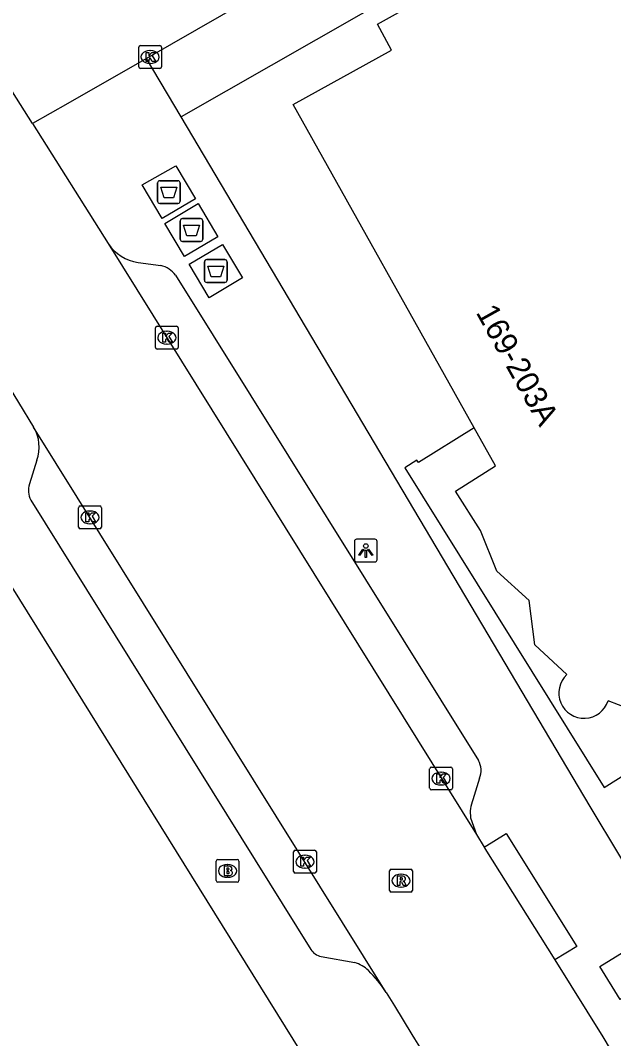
# Model space of a CAD drawing. Extents: x 160379 to 161131, y 383940 to 384849.
# Drawn here: x 160948.37 to 160974.39, y 384053.16 to 384097.79 of the extents above; entities that cross this region are included whole.
import ezdxf

# ---------------------------------------------------------------- set-up
doc = ezdxf.new("R2010")
doc.units = 0
for name, color, linetype in [('IMGEO_Afval_apart_plaats', 7, 'Continuous'), ('IMGEO_Brandkraan', 7, 'Continuous'), ('IMGEO_Kolk', 7, 'Continuous'), ('IMGEO_Lichtpunt', 7, 'Continuous'), ('IMGEO_Pand', 7, 'Continuous'), ('IMGEO_Pand_nummerreeks', 7, 'Continuous'), ('IMGEO_Pand_overbouw', 7, 'Continuous'), ('IMGEO_Rijbaan_lokaal_open', 7, 'Continuous'), ('IMGEO_Rioolput', 7, 'Continuous'), ('IMGEO_Voetpad_gesloten', 7, 'Continuous'), ('IMGEO_Voetpad_open', 7, 'Continuous')]:
    doc.layers.add(name, color=color, linetype=linetype)

msp = doc.modelspace()

# ---------------------------------------------------------------- linework, layer by layer
at = {"layer": 'IMGEO_Afval_apart_plaats'}
for p, q in [((160954.385, 384089.864), (160954.385, 384090.664)), ((160954.385, 384090.664), (160954.385, 384089.864)), ((160954.485, 384090.764), (160955.275, 384090.764)), ((160955.275, 384090.764), (160954.485, 384090.764)), ((160955.375, 384090.664), (160955.375, 384089.864)), ((160955.375, 384089.864), (160955.375, 384090.664)), ((160955.275, 384089.764), (160954.485, 384089.764)), ((160954.485, 384089.764), (160955.275, 384089.764)), ((160955.376, 384088.202), (160955.376, 384089.002)), ((160955.376, 384089.002), (160955.376, 384088.202)), ((160955.476, 384089.102), (160956.266, 384089.102)), ((160956.266, 384089.102), (160955.476, 384089.102)), ((160956.366, 384089.002), (160956.366, 384088.202)), ((160956.366, 384088.202), (160956.366, 384089.002)), ((160956.266, 384088.102), (160955.476, 384088.102)), ((160955.476, 384088.102), (160956.266, 384088.102)), ((160956.442, 384086.405), (160956.442, 384087.205)), ((160956.442, 384087.205), (160956.442, 384086.405)), ((160956.542, 384087.305), (160957.332, 384087.305)), ((160957.332, 384087.305), (160956.542, 384087.305)), ((160957.432, 384087.205), (160957.432, 384086.405)), ((160957.432, 384086.405), (160957.432, 384087.205)), ((160957.332, 384086.305), (160956.542, 384086.305)), ((160956.542, 384086.305), (160957.332, 384086.305))]:
    msp.add_line(p, q, dxfattribs=at)
for points in [[(160954.528, 384090.478), (160955.232, 384090.478), (160955.083, 384090.008), (160954.677, 384090.008), (160954.528, 384090.478)], [(160955.519, 384088.816), (160956.223, 384088.816), (160956.074, 384088.346), (160955.668, 384088.346), (160955.519, 384088.816)], [(160956.585, 384087.019), (160957.289, 384087.019), (160957.14, 384086.549), (160956.734, 384086.549), (160956.585, 384087.019)]]:
    msp.add_lwpolyline(points, dxfattribs=at)
for centre, start, end in [((160954.485, 384090.664), 90, 180), ((160954.485, 384090.664), 90, 180), ((160955.275, 384090.664), 0, 90), ((160955.275, 384090.664), 360, 90), ((160954.485, 384089.864), 180, 270), ((160954.485, 384089.864), 180, 270), ((160955.275, 384089.864), 270, 0), ((160955.275, 384089.864), 270, 0), ((160955.476, 384089.002), 90, 180), ((160955.476, 384089.002), 90, 180), ((160956.266, 384089.002), 0, 90), ((160956.266, 384089.002), 360, 90), ((160955.476, 384088.202), 180, 270), ((160955.476, 384088.202), 180, 270), ((160956.266, 384088.202), 270, 0), ((160956.266, 384088.202), 270, 0), ((160956.542, 384087.205), 90, 180), ((160956.542, 384087.205), 90, 180), ((160957.332, 384087.205), 0, 90), ((160957.332, 384087.205), 360, 90), ((160956.542, 384086.405), 180, 270), ((160956.542, 384086.405), 180, 270), ((160957.332, 384086.405), 270, 0), ((160957.332, 384086.405), 270, 0)]:
    msp.add_arc(centre, 0.1, start, end, dxfattribs=at)
at = {"layer": 'IMGEO_Brandkraan'}
for p, q in [((160956.954, 384060.087), (160956.954, 384060.939)), ((160957.029, 384061.013), (160957.881, 384061.013)), ((160957.442, 384060.793), (160957.467, 384060.793)), ((160957.955, 384060.939), (160957.955, 384060.087)), ((160957.465, 384060.233), (160957.44, 384060.233)), ((160957.881, 384060.013), (160957.029, 384060.013))]:
    msp.add_line(p, q, dxfattribs=at)
for points in [[(160956.954, 384060.087), (160956.954, 384060.939)], [(160957.029, 384061.013), (160957.881, 384061.013)], [(160957.302, 384060.713), (160957.302, 384060.313), (160957.515, 384060.313)], [(160957.533, 384060.713), (160957.302, 384060.713)], [(160957.481, 384060.632), (160957.427, 384060.632), (160957.427, 384060.556)], [(160957.955, 384060.939), (160957.955, 384060.087)], [(160957.427, 384060.556), (160957.48, 384060.556)], [(160957.489, 384060.48), (160957.427, 384060.48), (160957.427, 384060.399)], [(160957.427, 384060.399), (160957.489, 384060.399)], [(160957.881, 384060.013), (160957.029, 384060.013)]]:
    msp.add_lwpolyline(points, dxfattribs=at)
for centre, radius, start, end in [((160957.031, 384060.937), 0.0765, 91.552, 178.448), ((160957.031, 384060.937), 0.0765, 91.552, 178.448), ((160957.482, 384060.594), 0.0379, 267.8285, 90.9355), ((160957.537, 384060.568), 0.145, 59.4692, 91.5367), ((160957.562, 384060.615), 0.0922, 285.5137, 58.1501), ((160957.879, 384060.937), 0.0765, 1.552, 88.448), ((160957.879, 384060.937), 0.0765, 1.552, 88.448), ((160957.49, 384060.439), 0.0404, 269.8759, 90.5077), ((160957.521, 384060.564), 0.251, 268.6676, 293.5347), ((160957.567, 384060.423), 0.105, 301.3115, 78.989), ((160957.031, 384060.089), 0.0765, 181.552, 268.448), ((160957.031, 384060.089), 0.0765, 181.552, 268.448), ((160957.879, 384060.089), 0.0765, 271.552, 358.448), ((160957.879, 384060.089), 0.0765, 271.552, 358.448)]:
    msp.add_arc(centre, radius, start, end, dxfattribs=at)
for centre, major_axis, ratio, start_param, end_param in [((160957.441, 384060.513), (-0.387, 0.002), 0.722429, 4.712389, 7.853982), ((160957.466, 384060.513), (-0.39, 0.002), 0.717154, 1.570796, 4.712389)]:
    msp.add_ellipse(centre, major_axis=major_axis, ratio=ratio, start_param=start_param, end_param=end_param, dxfattribs=at)
at = {"layer": 'IMGEO_Kolk'}
for p, q in [((160953.557, 384095.759), (160953.557, 384096.611)), ((160953.632, 384096.685), (160954.484, 384096.685)), ((160954.045, 384096.465), (160954.07, 384096.465)), ((160954.558, 384096.611), (160954.558, 384095.759)), ((160954.068, 384095.905), (160954.043, 384095.905)), ((160954.484, 384095.685), (160953.632, 384095.685)), ((160954.291, 384083.459), (160954.291, 384084.311)), ((160954.366, 384084.385), (160955.218, 384084.385)), ((160955.292, 384084.311), (160955.292, 384083.459)), ((160954.779, 384084.165), (160954.804, 384084.165)), ((160955.218, 384083.385), (160954.366, 384083.385)), ((160954.802, 384083.605), (160954.777, 384083.605)), ((160950.921, 384075.58), (160950.921, 384076.432)), ((160950.996, 384076.506), (160951.848, 384076.506)), ((160951.409, 384076.286), (160951.434, 384076.286)), ((160951.922, 384076.432), (160951.922, 384075.58)), ((160951.848, 384075.506), (160950.996, 384075.506)), ((160951.432, 384075.726), (160951.407, 384075.726)), ((160966.317, 384064.134), (160966.317, 384064.986)), ((160966.392, 384065.06), (160967.244, 384065.06)), ((160966.805, 384064.84), (160966.83, 384064.84)), ((160967.318, 384064.986), (160967.318, 384064.134)), ((160966.828, 384064.28), (160966.803, 384064.28)), ((160967.244, 384064.06), (160966.392, 384064.06)), ((160960.347, 384060.49), (160960.347, 384061.342)), ((160960.422, 384061.416), (160961.274, 384061.416)), ((160960.835, 384061.196), (160960.86, 384061.196)), ((160961.348, 384061.342), (160961.348, 384060.49)), ((160960.858, 384060.636), (160960.833, 384060.636)), ((160961.274, 384060.416), (160960.422, 384060.416))]:
    msp.add_line(p, q, dxfattribs=at)
for points in [[(160953.557, 384095.759), (160953.557, 384096.611)], [(160953.632, 384096.685), (160954.484, 384096.685)], [(160953.878, 384096.385), (160954.001, 384096.385), (160954.001, 384096.234), (160954.131, 384096.385), (160954.295, 384096.385), (160954.149, 384096.234), (160954.302, 384095.985), (160954.15, 384095.985), (160954.065, 384096.149), (160954.001, 384096.082), (160954.001, 384095.985), (160953.878, 384095.985), (160953.878, 384096.385)], [(160954.558, 384096.611), (160954.558, 384095.759)], [(160954.484, 384095.685), (160953.632, 384095.685)], [(160954.291, 384083.459), (160954.291, 384084.311)], [(160954.366, 384084.385), (160955.218, 384084.385)], [(160955.292, 384084.311), (160955.292, 384083.459)], [(160954.612, 384084.085), (160954.735, 384084.085), (160954.735, 384083.934), (160954.865, 384084.085), (160955.029, 384084.085), (160954.883, 384083.934), (160955.036, 384083.685), (160954.884, 384083.685), (160954.799, 384083.849), (160954.735, 384083.782), (160954.735, 384083.685), (160954.612, 384083.685), (160954.612, 384084.085)], [(160955.218, 384083.385), (160954.366, 384083.385)], [(160950.921, 384075.58), (160950.921, 384076.432)], [(160950.996, 384076.506), (160951.848, 384076.506)], [(160951.922, 384076.432), (160951.922, 384075.58)], [(160951.242, 384076.206), (160951.365, 384076.206), (160951.365, 384076.055), (160951.495, 384076.206), (160951.659, 384076.206), (160951.513, 384076.055), (160951.666, 384075.806), (160951.514, 384075.806), (160951.429, 384075.97), (160951.365, 384075.903), (160951.365, 384075.806), (160951.242, 384075.806), (160951.242, 384076.206)], [(160951.848, 384075.506), (160950.996, 384075.506)], [(160966.317, 384064.134), (160966.317, 384064.986)], [(160966.392, 384065.06), (160967.244, 384065.06)], [(160966.638, 384064.76), (160966.761, 384064.76), (160966.761, 384064.609), (160966.891, 384064.76), (160967.055, 384064.76), (160966.909, 384064.609), (160967.062, 384064.36), (160966.91, 384064.36), (160966.825, 384064.524), (160966.761, 384064.457), (160966.761, 384064.36), (160966.638, 384064.36), (160966.638, 384064.76)], [(160967.318, 384064.986), (160967.318, 384064.134)], [(160967.244, 384064.06), (160966.392, 384064.06)], [(160960.347, 384060.49), (160960.347, 384061.342)], [(160960.422, 384061.416), (160961.274, 384061.416)], [(160960.668, 384061.116), (160960.791, 384061.116), (160960.791, 384060.965), (160960.921, 384061.116), (160961.085, 384061.116), (160960.939, 384060.965), (160961.092, 384060.716), (160960.94, 384060.716), (160960.855, 384060.88), (160960.791, 384060.813), (160960.791, 384060.716), (160960.668, 384060.716), (160960.668, 384061.116)], [(160961.348, 384061.342), (160961.348, 384060.49)], [(160961.274, 384060.416), (160960.422, 384060.416)]]:
    msp.add_lwpolyline(points, dxfattribs=at)
for centre, start, end in [((160953.634, 384096.609), 91.552, 178.448), ((160953.634, 384096.609), 91.552, 178.448), ((160954.482, 384096.609), 1.552, 88.448), ((160954.482, 384096.609), 1.552, 88.448), ((160953.634, 384095.761), 181.552, 268.448), ((160953.634, 384095.761), 181.552, 268.448), ((160954.482, 384095.761), 271.552, 358.448), ((160954.482, 384095.761), 271.552, 358.448), ((160954.368, 384084.309), 91.552, 178.448), ((160954.368, 384084.309), 91.552, 178.448), ((160955.216, 384084.309), 1.552, 88.448), ((160955.216, 384084.309), 1.552, 88.448), ((160954.368, 384083.461), 181.552, 268.448), ((160954.368, 384083.461), 181.552, 268.448), ((160955.216, 384083.461), 271.552, 358.448), ((160955.216, 384083.461), 271.552, 358.448), ((160950.998, 384076.43), 91.552, 178.448), ((160950.998, 384076.43), 91.552, 178.448), ((160951.846, 384076.43), 1.552, 88.448), ((160951.846, 384076.43), 1.552, 88.448), ((160950.998, 384075.582), 181.552, 268.448), ((160950.998, 384075.582), 181.552, 268.448), ((160951.846, 384075.582), 271.552, 358.448), ((160951.846, 384075.582), 271.552, 358.448), ((160966.394, 384064.984), 91.552, 178.448), ((160966.394, 384064.984), 91.552, 178.448), ((160967.242, 384064.984), 1.552, 88.448), ((160967.242, 384064.984), 1.552, 88.448), ((160966.394, 384064.136), 181.552, 268.448), ((160966.394, 384064.136), 181.552, 268.448), ((160967.242, 384064.136), 271.552, 358.448), ((160967.242, 384064.136), 271.552, 358.448), ((160960.424, 384061.34), 91.552, 178.448), ((160960.424, 384061.34), 91.552, 178.448), ((160961.272, 384061.34), 1.552, 88.448), ((160961.272, 384061.34), 1.552, 88.448), ((160960.424, 384060.492), 181.552, 268.448), ((160960.424, 384060.492), 181.552, 268.448), ((160961.272, 384060.492), 271.552, 358.448), ((160961.272, 384060.492), 271.552, 358.448)]:
    msp.add_arc(centre, 0.0765, start, end, dxfattribs=at)
for centre, major_axis, ratio, start_param, end_param in [((160954.044, 384096.185), (-0.387, 0.002), 0.722429, 4.712389, 7.853982), ((160954.069, 384096.185), (-0.39, 0.002), 0.717154, 1.570796, 4.712389), ((160954.778, 384083.885), (-0.387, 0.002), 0.722429, 4.712389, 7.853982), ((160954.803, 384083.885), (-0.39, 0.002), 0.717154, 1.570796, 4.712389), ((160951.408, 384076.006), (-0.387, 0.002), 0.722429, 4.712389, 7.853982), ((160951.433, 384076.006), (-0.39, 0.002), 0.717154, 1.570796, 4.712389), ((160966.804, 384064.56), (-0.387, 0.002), 0.722429, 4.712389, 7.853982), ((160966.829, 384064.56), (-0.39, 0.002), 0.717154, 1.570796, 4.712389), ((160960.834, 384060.916), (-0.387, 0.002), 0.722429, 4.712389, 7.853982), ((160960.859, 384060.916), (-0.39, 0.002), 0.717154, 1.570796, 4.712389)]:
    msp.add_ellipse(centre, major_axis=major_axis, ratio=ratio, start_param=start_param, end_param=end_param, dxfattribs=at)
at = {"layer": 'IMGEO_Lichtpunt'}
for p, q in [((160963.017, 384074.956), (160963.017, 384074.149)), ((160963.017, 384074.956), (160963.017, 384074.149)), ((160963.919, 384075.051), (160963.111, 384075.051)), ((160963.919, 384075.051), (160963.111, 384075.051)), ((160964.013, 384074.149), (160964.013, 384074.956)), ((160964.013, 384074.149), (160964.013, 384074.956)), ((160963.111, 384074.055), (160963.919, 384074.055)), ((160963.111, 384074.055), (160963.919, 384074.055))]:
    msp.add_line(p, q, dxfattribs=at)
for points in [[(160963.391, 384074.62), (160963.43, 384074.592), (160963.242, 384074.33), (160963.204, 384074.357), (160963.391, 384074.62)], [(160963.493, 384074.572), (160963.54, 384074.572), (160963.54, 384074.25), (160963.493, 384074.25), (160963.493, 384074.572)], [(160963.603, 384074.592), (160963.641, 384074.619), (160963.828, 384074.357), (160963.789, 384074.329), (160963.603, 384074.592)]]:
    msp.add_lwpolyline(points, dxfattribs=at)
msp.add_circle((160963.516, 384074.754), 0.0994, dxfattribs=at)
for centre, start, end in [((160963.111, 384074.956), 90, 180), ((160963.111, 384074.956), 90, 180), ((160963.919, 384074.956), 0, 90), ((160963.919, 384074.956), 0, 90), ((160963.111, 384074.149), 180, 270), ((160963.111, 384074.149), 180, 270), ((160963.919, 384074.149), 270, 0), ((160963.919, 384074.149), 270, 360)]:
    msp.add_arc(centre, 0.0946, start, end, dxfattribs=at)
at = {"layer": 'IMGEO_Pand'}
for points in [[(160972.332, 384069.12), (160970.936, 384070.421), (160970.686, 384072.366), (160969.266, 384073.655), (160968.544, 384075.437), (160967.448, 384077.163), (160969.201, 384078.259), (160968.27, 384079.93), (160960.335, 384094.098), (160964.65, 384096.485), (160964.024, 384097.621), (160968.869, 384100.333), (160968.921, 384100.239), (160969.419, 384099.34), (160969.505, 384099.201), (160971.747, 384100.453), (160973.883, 384101.649), (160975.651, 384102.639), (160975.845, 384102.301), (160974.095, 384101.336), (160981.366, 384089.677), (160983.063, 384086.985), (160990.764, 384074.674), (160984.507, 384070.768)], [(160984.507, 384070.768), (160984.418, 384070.916), (160980.102, 384068.217), (160979.713, 384067.966), (160977.895, 384067.276), (160975.959, 384067.267), (160974.145, 384067.966)]]:
    msp.add_lwpolyline(points, dxfattribs=at)
msp.add_arc((160973.091, 384068.311), 1.109, 133.1526, 341.8928, dxfattribs=at)
at = {"layer": 'IMGEO_Pand_overbouw'}
for points in [[(160968.27, 384079.93), (160965.825, 384078.412), (160965.758, 384078.516), (160965.228, 384078.178), (160973.963, 384064.169), (160980.187, 384068.069), (160980.102, 384068.217), (160979.713, 384067.966), (160977.895, 384067.276), (160975.959, 384067.267), (160974.145, 384067.966)], [(160972.332, 384069.12), (160970.936, 384070.421), (160970.686, 384072.366), (160969.266, 384073.655), (160968.544, 384075.437), (160967.448, 384077.163), (160969.201, 384078.259), (160968.27, 384079.93)]]:
    msp.add_lwpolyline(points, dxfattribs=at)
msp.add_arc((160973.091, 384068.311), 1.109, 133.1526, 341.8928, dxfattribs=at)
at = {"layer": 'IMGEO_Rijbaan_lokaal_open'}
for points in [[(160958.287, 384098.637), (160953.893, 384096.124)], [(160948.902, 384093.271), (160947.501, 384095.495), (160946.383, 384097.331)], [(160953.893, 384096.124), (160950.445, 384094.154), (160948.902, 384093.271)], [(160948.902, 384093.271), (160952.218, 384088.01)], [(160952.218, 384088.01), (160968.366, 384062.112)], [(160946.949, 384083.199), (160948.951, 384079.965)], [(160964.411, 384055.187), (160948.951, 384079.965)], [(160968.366, 384062.112), (160968.707, 384061.549)], [(160968.707, 384061.549), (160968.738, 384061.498), (160971.8, 384056.611)], [(160971.8, 384056.611), (160973.908, 384053.245), (160974.235, 384052.702), (160974.322, 384052.562)], [(160964.411, 384055.187), (160964.777, 384054.6), (160965.535, 384053.349), (160965.656, 384053.155), (160966.018, 384052.571)]]:
    msp.add_lwpolyline(points, dxfattribs=at)
at = {"layer": 'IMGEO_Rioolput'}
for p, q in [((160964.56, 384059.657), (160964.56, 384060.509)), ((160964.635, 384060.583), (160965.487, 384060.583)), ((160965.048, 384060.363), (160965.073, 384060.363)), ((160965.561, 384060.509), (160965.561, 384059.657)), ((160965.071, 384059.803), (160965.046, 384059.803)), ((160965.487, 384059.583), (160964.635, 384059.583))]:
    msp.add_line(p, q, dxfattribs=at)
for points in [[(160964.56, 384059.657), (160964.56, 384060.509)], [(160964.635, 384060.583), (160965.487, 384060.583)], [(160965.149, 384060.281), (160964.897, 384060.283), (160964.897, 384059.883)], [(160965.075, 384060.202), (160965.021, 384060.202), (160965.021, 384060.121)], [(160965.561, 384060.509), (160965.561, 384059.657)], [(160964.897, 384059.883), (160965.021, 384059.883), (160965.021, 384060.045), (160965.032, 384060.045)], [(160965.021, 384060.121), (160965.073, 384060.121)], [(160965.079, 384060.016), (160965.15, 384059.883), (160965.29, 384059.883), (160965.225, 384060.009)], [(160965.487, 384059.583), (160964.635, 384059.583)]]:
    msp.add_lwpolyline(points, dxfattribs=at)
for centre, radius, start, end in [((160964.637, 384060.507), 0.0765, 91.552, 178.448), ((160964.637, 384060.507), 0.0765, 91.552, 178.448), ((160965.081, 384060.106), 0.0964, 77.0061, 93.1865), ((160965.095, 384060.163), 0.0378, 276.6634, 79.6772), ((160965.148, 384060.171), 0.109, 350.3612, 89.416), ((160965.485, 384060.507), 0.0765, 1.552, 88.448), ((160965.485, 384060.507), 0.0765, 1.552, 88.448), ((160965.031, 384059.992), 0.0533, 26.0293, 88.6989), ((160965.057, 384060.31), 0.19, 274.7715, 282.9687), ((160965.146, 384060.171), 0.112, 277.5842, 350.9817), ((160965.13, 384059.956), 0.108, 29.5134, 73.7905), ((160964.637, 384059.659), 0.0765, 181.552, 268.448), ((160964.637, 384059.659), 0.0765, 181.552, 268.448), ((160965.485, 384059.659), 0.0765, 271.552, 358.448), ((160965.485, 384059.659), 0.0765, 271.552, 358.448)]:
    msp.add_arc(centre, radius, start, end, dxfattribs=at)
for centre, major_axis, ratio, start_param, end_param in [((160965.047, 384060.083), (-0.387, 0.002), 0.722429, 4.712389, 7.853982), ((160965.072, 384060.083), (-0.39, 0.002), 0.717154, 1.570796, 4.712389)]:
    msp.add_ellipse(centre, major_axis=major_axis, ratio=ratio, start_param=start_param, end_param=end_param, dxfattribs=at)
at = {"layer": 'IMGEO_Voetpad_gesloten'}
for points in [[(160954.586, 384089.101), (160953.708, 384090.582), (160955.191, 384091.413), (160956.048, 384089.968), (160954.586, 384089.101)], [(160955.571, 384087.441), (160954.709, 384088.894), (160956.171, 384089.762), (160957.033, 384088.309), (160955.571, 384087.441)], [(160956.642, 384085.636), (160955.77, 384087.106), (160957.232, 384087.974), (160958.104, 384086.504), (160956.642, 384085.636)], [(160974.669, 384054.883), (160973.776, 384056.318), (160975.22, 384057.216), (160976.112, 384055.781), (160974.669, 384054.883)]]:
    msp.add_lwpolyline(points, dxfattribs=at)
at = {"layer": 'IMGEO_Voetpad_open'}
for points in [[(160996.945, 384117.185), (160973.277, 384103.758), (160955.415, 384093.563)], [(160955.415, 384093.563), (160953.893, 384096.124)], [(160994.936, 383997.455), (160993.385, 384000), (160946.315, 384075.646), (160941.035, 384084.064), (160935.949, 384092.225), (160935.789, 384092.216), (160934.572, 384094.15)], [(160975.962, 384059.006), (160973.352, 384063.337), (160955.415, 384093.563)], [(160953.527, 384087.177), (160954.524, 384087.049)], [(160955.17, 384086.619), (160968.462, 384065.355)], [(160949.086, 384078.512), (160948.762, 384077.471)], [(160948.821, 384076.763), (160961.1, 384057.068)], [(160968.507, 384064.572), (160968.21, 384063.631)], [(160968.113, 384062.837), (160968.366, 384062.112)], [(160968.707, 384061.549), (160969.671, 384062.154), (160972.775, 384057.202), (160971.8, 384056.611)], [(160961.56, 384056.765), (160963.03, 384056.495)]]:
    msp.add_lwpolyline(points, dxfattribs=at)
for centre, radius, start, end in [((160953.815, 384089.074), 1.919, 213.6807, 261.3769), ((160954.27, 384085.967), 1.112, 35.9287, 76.7731), ((160947.507, 384079.098), 1.684, 339.64, 30.9764), ((160949.731, 384077.195), 1.008, 164.1209, 205.4064), ((160967.62, 384064.914), 0.951, 338.9356, 27.6429), ((160969.667, 384063.05), 1.569, 158.2623, 187.8075), ((160961.703, 384057.483), 0.732, 214.519, 258.7356), ((160962.648, 384055.148), 1.4, 45.4023, 74.1678), ((160959.599, 384052.066), 5.735, 32.9697, 45.335)]:
    msp.add_arc(centre, radius, start, end, dxfattribs=at)

# ---------------------------------------------------------------- texts
at = {"layer": 'IMGEO_Pand_nummerreeks'}
msp.add_text('169-203A', height=1, rotation=299.1933, dxfattribs=at).set_placement((160968.326, 384084.991))

doc.saveas('drawing.dxf')
